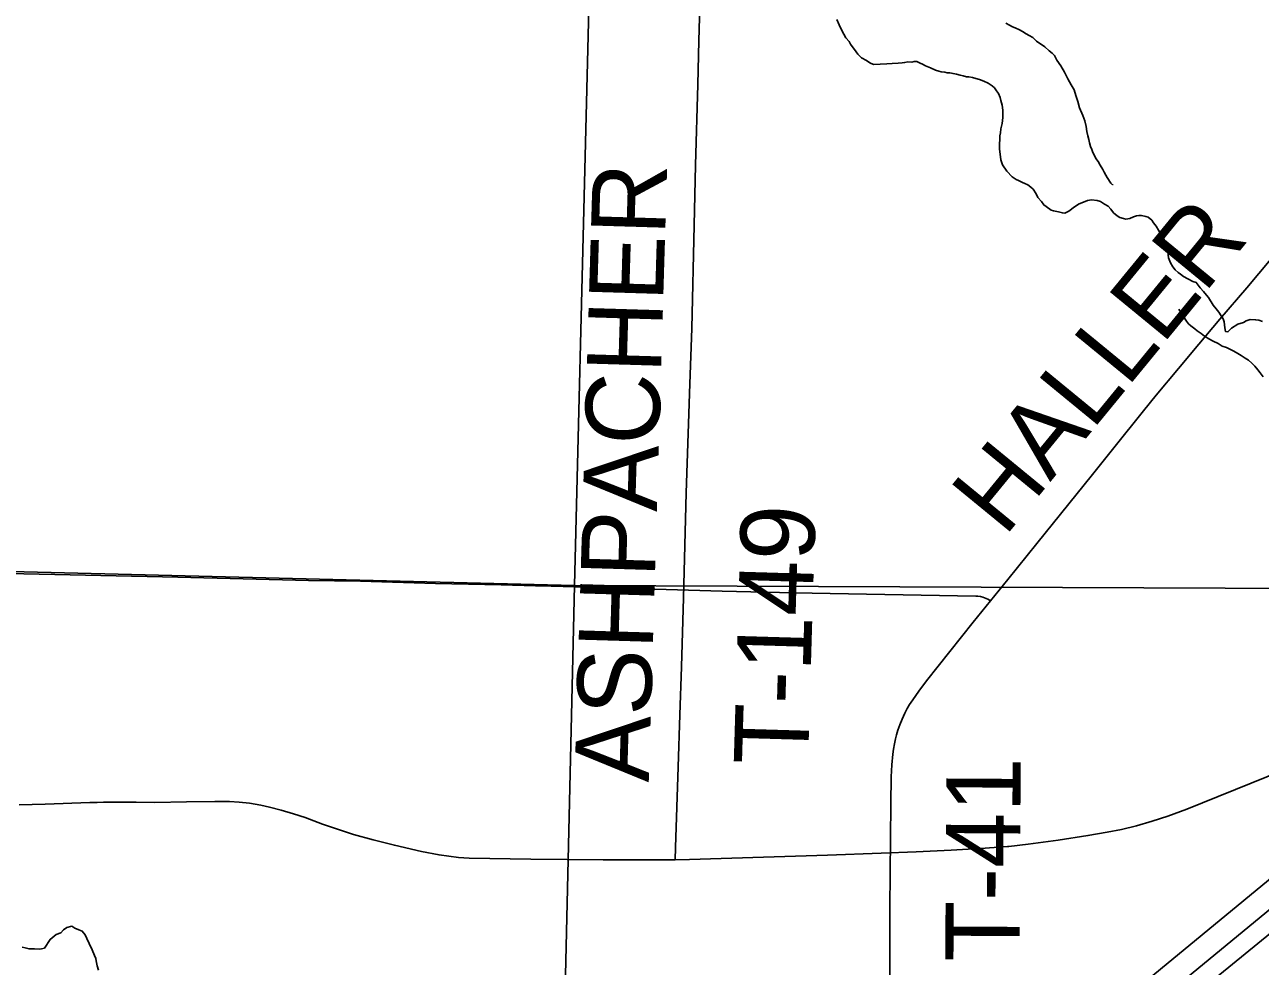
# Model space of a CAD drawing. Extents: x 2.4 to 73.1, y 4.5 to 25.6.
# Drawn here: x 47.4069 to 47.8792, y 22.9328 to 23.2926 of the extents above; entities that cross this region are included whole.
import ezdxf

# ---------------------------------------------------------------- set-up
doc = ezdxf.new("R2010")
doc.units = 0
for name, color, linetype in [('GM_X_County_Road', 7, 'Continuous'), ('GM_X_Minor_River', 7, 'Continuous'), ('GM_X_Section', 7, 'Continuous'), ('GM_X_Township_Road', 7, 'Continuous'), ('GM_X_Township_Road_Text', 7, 'Continuous'), ('GM_X_US_Route', 7, 'Continuous')]:
    doc.layers.add(name, color=color, linetype=linetype)

msp = doc.modelspace()

# ---------------------------------------------------------------- linework, layer by layer
at = {"layer": 'GM_X_County_Road'}
msp.add_lwpolyline([(47.92951, 22.98327), (47.84301, 22.91266)], dxfattribs=at)
at = {"layer": 'GM_X_Minor_River'}
for points in [[(47.71734, 23.2946), (47.71824, 23.29249), (47.71932, 23.29037), (47.72077, 23.28749), (47.72207, 23.28612), (47.72261, 23.28516), (47.72316, 23.2842), (47.72408, 23.28304), (47.72536, 23.2813), (47.72685, 23.27993), (47.72872, 23.27893), (47.73003, 23.27795), (47.73134, 23.27735), (47.73648, 23.27759), (47.73857, 23.27773), (47.74085, 23.27786), (47.74237, 23.27802), (47.74333, 23.27818), (47.74447, 23.27834), (47.74599, 23.2783), (47.74694, 23.27847), (47.74789, 23.27845), (47.74921, 23.27784), (47.75015, 23.27744), (47.75127, 23.27684), (47.75315, 23.27603), (47.75503, 23.27523), (47.75635, 23.27481), (47.75729, 23.2746), (47.75862, 23.27437), (47.75956, 23.27416), (47.76051, 23.27414), (47.76183, 23.27391), (47.76316, 23.27369), (47.76448, 23.27328), (47.76561, 23.27306), (47.76693, 23.27265), (47.76788, 23.27262), (47.7692, 23.2724), (47.77052, 23.27198), (47.77184, 23.27157), (47.77353, 23.27096), (47.77522, 23.27016), (47.77672, 23.26917), (47.77765, 23.26839), (47.77838, 23.26723), (47.77911, 23.26626), (47.77983, 23.26472), (47.78, 23.26358), (47.78052, 23.26186), (47.78085, 23.25995), (47.78078, 23.2571), (47.78054, 23.25483), (47.7801, 23.25275), (47.77988, 23.25124), (47.77966, 23.25011), (47.77962, 23.24878), (47.77958, 23.24688), (47.77953, 23.24517), (47.78, 23.24098), (47.78071, 23.23907), (47.78236, 23.23656), (47.78439, 23.23442), (47.78589, 23.23343), (47.78683, 23.23303), (47.78832, 23.23223), (47.78926, 23.23182), (47.79039, 23.23142), (47.79151, 23.23044), (47.79244, 23.22966), (47.79353, 23.22792), (47.79426, 23.22657), (47.79555, 23.22502), (47.79647, 23.22367), (47.7974, 23.22307), (47.79927, 23.2217), (47.80021, 23.22148), (47.8021, 23.22106), (47.80361, 23.22064), (47.80456, 23.22061), (47.80609, 23.22133), (47.80823, 23.22299), (47.80996, 23.22408), (47.81169, 23.2248), (47.81322, 23.22533), (47.81475, 23.22567), (47.81683, 23.22543), (47.81815, 23.22502), (47.81965, 23.22403), (47.82115, 23.22323), (47.82207, 23.22207), (47.82317, 23.22071), (47.82447, 23.21954), (47.8256, 23.21894)], [(47.78192, 23.29319), (47.78342, 23.2924), (47.78454, 23.2918), (47.78548, 23.29139)], [(47.78548, 23.29139), (47.78717, 23.29059), (47.7883, 23.28999), (47.78979, 23.28901), (47.79092, 23.28841), (47.79223, 23.28762), (47.79371, 23.28625), (47.79464, 23.28566), (47.79558, 23.28506), (47.79688, 23.28408), (47.79855, 23.28252), (47.79967, 23.28173), (47.8006, 23.28076), (47.8015, 23.27903), (47.80297, 23.2769), (47.80443, 23.2744), (47.80569, 23.2719), (47.80696, 23.26959), (47.80805, 23.26766), (47.80876, 23.26556), (47.80946, 23.26326), (47.81016, 23.26078), (47.81142, 23.2579), (47.81212, 23.25579), (47.81264, 23.25369), (47.81297, 23.25178), (47.81331, 23.25006), (47.81366, 23.24873), (47.814, 23.24739), (47.81435, 23.24605), (47.81489, 23.2449), (47.81524, 23.24375), (47.81578, 23.24279), (47.81632, 23.24144), (47.81724, 23.24028), (47.81797, 23.23893), (47.81906, 23.2372), (47.81961, 23.23623), (47.82015, 23.23508), (47.82069, 23.23412), (47.82216, 23.23199), (47.82271, 23.23141), (47.82291, 23.23159)], [(47.8256, 23.21894), (47.82692, 23.21853), (47.82786, 23.21831), (47.82938, 23.21846), (47.83073, 23.21919), (47.83188, 23.21954), (47.83283, 23.21971), (47.83378, 23.21968), (47.83548, 23.21926), (47.83643, 23.21905), (47.83773, 23.21787), (47.83846, 23.21691), (47.83938, 23.21555), (47.84029, 23.21401), (47.8412, 23.21247), (47.84211, 23.21112), (47.84303, 23.20957), (47.84338, 23.20862), (47.84372, 23.20709), (47.84388, 23.20576), (47.8442, 23.20347), (47.84491, 23.20155), (47.84582, 23.20001), (47.84674, 23.19885), (47.84786, 23.19787), (47.84879, 23.19728), (47.84991, 23.1963), (47.8516, 23.1955), (47.85347, 23.1945), (47.85479, 23.19409), (47.85626, 23.19196), (47.85755, 23.1906), (47.85866, 23.18924), (47.85939, 23.18827), (47.86122, 23.18538), (47.86233, 23.18402), (47.86343, 23.18266), (47.86435, 23.18131), (47.86508, 23.18015), (47.86543, 23.179), (47.86575, 23.17672), (47.86591, 23.17538), (47.86685, 23.17517), (47.86822, 23.17666), (47.87072, 23.17811), (47.87283, 23.17882), (47.87379, 23.17936), (47.87533, 23.17989), (47.87742, 23.17984), (47.87874, 23.17962), (47.88006, 23.1792)], [(47.84811, 23.18387), (47.84975, 23.18117), (47.84864, 23.18253), (47.84975, 23.18117), (47.85103, 23.17924), (47.85176, 23.17827), (47.85269, 23.17749), (47.85418, 23.17631), (47.85511, 23.17553), (47.85661, 23.17454), (47.85791, 23.17356), (47.8596, 23.17257), (47.86128, 23.17158), (47.86316, 23.17077), (47.86466, 23.16978), (47.86635, 23.16917), (47.86766, 23.16857), (47.86916, 23.16777), (47.87066, 23.16697), (47.87197, 23.16618), (47.87347, 23.16519), (47.87478, 23.1644), (47.87608, 23.16323), (47.87719, 23.16206), (47.87829, 23.16071), (47.87921, 23.15954), (47.88031, 23.158)], [(47.4059, 22.94007), (47.40703, 22.93985), (47.40854, 22.93943), (47.41063, 22.93938), (47.41234, 22.93933), (47.41329, 22.9395), (47.41443, 22.93966), (47.41661, 22.94302), (47.41893, 22.94486), (47.42066, 22.94558), (47.42164, 22.94669), (47.42299, 22.94761), (47.4249, 22.94813), (47.42602, 22.94734), (47.42753, 22.94673), (47.42884, 22.94613), (47.42995, 22.94477), (47.43067, 22.94343), (47.43157, 22.9415), (47.43265, 22.93901), (47.43355, 22.9369), (47.43409, 22.93574), (47.43425, 22.93479), (47.43459, 22.93288), (47.43512, 22.93135)]]:
    msp.add_lwpolyline(points, dxfattribs=at)
at = {"layer": 'GM_X_Section'}
for points in [[(47.12615, 23.59289), (47.62968, 23.58585), (47.61706, 23.07825), (47.11403, 23.09078)], [(47.62968, 23.58585), (48.12804, 23.57663), (48.11463, 23.07626), (47.61706, 23.07825)], [(47.11403, 23.09078), (47.61706, 23.07825), (47.60552, 22.57632), (47.10074, 22.59533)], [(47.61706, 23.07825), (48.11463, 23.07626), (48.10409, 22.56863), (47.60552, 22.57632)]]:
    msp.add_lwpolyline(points, close=True, dxfattribs=at)
at = {"layer": 'GM_X_Township_Road'}
for points in [[(47.65556, 22.97344), (47.65572, 22.97816), (47.65674, 23.00895), (47.65729, 23.02884), (47.65796, 23.04716), (47.65876, 23.07359), (47.65976, 23.11367), (47.66057, 23.13635), (47.66121, 23.15531), (47.66198, 23.17643), (47.66275, 23.21591), (47.66333, 23.2389), (47.66419, 23.26967), (47.66463, 23.28645), (47.66506, 23.30417), (47.6652, 23.31356)], [(47.77605, 23.07237), (47.78272, 23.08058), (47.79385, 23.09434), (47.8151, 23.12073), (47.82324, 23.13094), (47.83454, 23.14498), (47.83945, 23.15099), (47.84802, 23.16122), (47.85576, 23.17054), (47.86384, 23.17998), (47.87407, 23.19207), (47.87868, 23.19754), (47.88786, 23.2085)], [(47.11564, 23.08982), (47.12328, 23.08968), (47.14193, 23.08947), (47.17082, 23.08875), (47.20562, 23.08774), (47.24726, 23.08687), (47.27645, 23.08618), (47.30752, 23.08541), (47.34449, 23.08436), (47.35941, 23.08402), (47.40073, 23.08289), (47.46537, 23.0814), (47.51539, 23.0802), (47.53528, 23.07987), (47.56387, 23.07908), (47.58904, 23.0785), (47.60218, 23.07816)], [(47.60218, 23.07816), (47.60364, 23.07813), (47.63067, 23.07742), (47.65211, 23.07673), (47.67354, 23.07615)], [(47.67354, 23.07615), (47.68999, 23.07571), (47.70087, 23.07546), (47.77047, 23.07421), (47.77132, 23.07415), (47.7723, 23.07404), (47.7732, 23.07384), (47.77447, 23.07332), (47.77505, 23.07301), (47.77605, 23.07237)], [(47.73747, 22.91004), (47.7376, 22.92184), (47.73766, 22.9551), (47.73798, 22.99488), (47.73816, 23.00512), (47.73842, 23.00975), (47.73876, 23.01378), (47.73904, 23.01579), (47.73941, 23.01781), (47.73982, 23.01962), (47.74023, 23.02116), (47.74073, 23.02297), (47.74142, 23.02499), (47.74228, 23.02716), (47.74335, 23.02945), (47.74426, 23.0313), (47.74516, 23.03274), (47.74641, 23.0346), (47.74867, 23.03792), (47.75165, 23.04187), (47.76053, 23.05307), (47.76944, 23.06424), (47.77605, 23.07237)], [(47.78262, 22.97851), (47.78312, 22.97854), (47.79053, 22.97948), (47.80193, 22.98101), (47.81332, 22.98269), (47.82068, 22.98396), (47.82618, 22.98506), (47.83193, 22.98648), (47.83792, 22.98821), (47.84384, 22.99016), (47.85114, 22.99286), (47.88172, 23.00518), (47.89718, 23.0117), (47.91226, 23.01838), (47.93205, 23.02741), (47.9473, 23.03444), (47.96078, 23.04086), (47.97513, 23.04786)], [(47.40475, 22.99449), (47.4147, 22.99474), (47.43176, 22.99535), (47.43455, 22.9954), (47.43703, 22.99544), (47.44944, 22.99544), (47.4566, 22.9954), (47.46872, 22.99563), (47.4796, 22.99571), (47.48517, 22.99568), (47.48887, 22.99549), (47.49285, 22.99504), (47.49711, 22.99433), (47.50044, 22.99362), (47.50494, 22.99248), (47.50969, 22.99108), (47.51409, 22.9896), (47.52077, 22.98709), (47.53259, 22.98316), (47.54009, 22.98106), (47.54824, 22.97903), (47.55857, 22.97669), (47.56529, 22.97535), (47.569, 22.9748), (47.57272, 22.97439), (47.57677, 22.97411), (47.60041, 22.97372), (47.62808, 22.97344), (47.64548, 22.97342), (47.65556, 22.97344)], [(47.65556, 22.97344), (47.66103, 22.97353), (47.68931, 22.97446), (47.71385, 22.97522), (47.73436, 22.976), (47.74771, 22.97652), (47.76107, 22.97713), (47.77411, 22.97787), (47.78262, 22.97851)]]:
    msp.add_lwpolyline(points, dxfattribs=at)
at = {"layer": 'GM_X_US_Route'}
for points in [[(47.36905, 22.54351), (47.45597, 22.61475), (47.79326, 22.89237), (48.06192, 23.11358), (48.07622, 23.12575), (48.12981, 23.16882), (48.15711, 23.19085), (48.18012, 23.21009), (48.19607, 23.22324), (48.2061, 23.23081), (48.23092, 23.25152), (48.24556, 23.26369)], [(47.73869, 22.83628), (47.74178, 22.83881), (47.76778, 22.86004), (47.7886, 22.87732), (47.80171, 22.88833), (47.84419, 22.92257), (47.90129, 22.96962), (47.93181, 22.99468), (47.95153, 23.01082), (47.98029, 23.03459), (47.98426, 23.03767), (47.99072, 23.04268), (47.99547, 23.04663), (47.99613, 23.04698), (47.99673, 23.04738), (47.99759, 23.04808), (48.0075, 23.0562), (48.02327, 23.06883), (48.05134, 23.09196), (48.08007, 23.11575), (48.08544, 23.12014)]]:
    msp.add_lwpolyline(points, dxfattribs=at)

# ---------------------------------------------------------------- texts
at = {"layer": 'GM_X_Township_Road_Text'}
for s, rotation, p in [('ASHPACHER', 88.2851, (47.64545, 23.00297)), ('HALLER', 50.6374, (47.7815, 23.09649)), ('T-149', 88.3145, (47.70633, 23.00942)), ('T-41', 89.6465, (47.7872, 22.93446))]:
    msp.add_text(s, height=0.028409, rotation=rotation, dxfattribs=at).set_placement(p)

doc.saveas('drawing.dxf')
